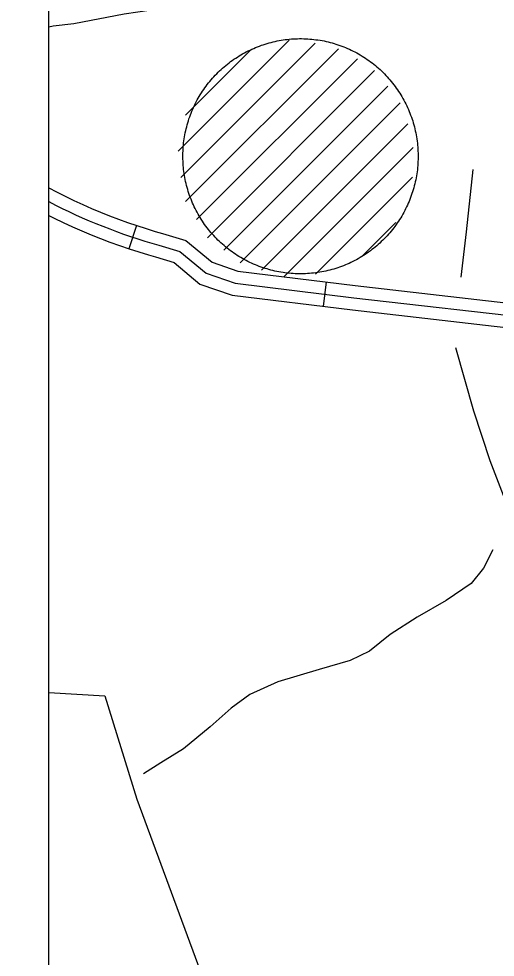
# Model space of a CAD drawing. Extents: x 3250478 to 3288318, y 788638 to 816472.
# Drawn here: x 3267859 to 3268442, y 807968 to 809116 of the extents above; entities that cross this region are included whole.
import ezdxf

# ---------------------------------------------------------------- set-up
doc = ezdxf.new("R2010")
doc.units = 0
for name, color, linetype in [('V-ANNO-SYMB', 7, 'Continuous'), ('V-DOMW-TANK', 7, 'Continuous'), ('V-ROAD-CNTR', 7, 'Continuous'), ('V-SITE-OTLN', 7, 'Continuous'), ('V-TOPO-SHOR', 7, 'Continuous')]:
    doc.layers.add(name, color=color, linetype=linetype)

msp = doc.modelspace()

# ---------------------------------------------------------------- linework, layer by layer
at = {"layer": 'V-ANNO-SYMB'}
msp.add_lwpolyline([(3254798.3, 807115.6), (3267896, 807115.6), (3267896, 812138.1), (3254798.3, 812138.1)], close=True, dxfattribs=at)
at = {"layer": 'V-DOMW-TANK'}
for p, q in [((3268054.3, 808954), (3268190.2, 809089.9)), ((3268057.3, 808921.6), (3268222, 809086.3)), ((3268063.2, 808892.2), (3268250.4, 809079.3)), ((3268063.2, 808998.2), (3268143.5, 809078.5)), ((3268076.6, 808870.2), (3268273.5, 809067.1)), ((3268089.9, 808848.1), (3268294.4, 809052.6)), ((3268109.9, 808832.8), (3268310.8, 809033.7)), ((3268129.9, 808817.4), (3268325.8, 809013.3)), ((3268156.2, 808808.4), (3268335.1, 808987.3)), ((3268183.6, 808800.4), (3268341.8, 808958.6)), ((3268222.2, 808803.6), (3268340.8, 808922.3)), ((3268279.6, 808825.8), (3268320.5, 808866.6))]:
    msp.add_line(p, q, dxfattribs=at)
for points in [[(3268137.6, 809075.5), (3268139.8, 809076.6), (3268142.1, 809077.7), (3268144.3, 809078.8), (3268146.6, 809079.8), (3268148.9, 809080.8), (3268151.3, 809081.7), (3268153.6, 809082.6), (3268156, 809083.5), (3268158.4, 809084.3), (3268160.7, 809085.1), (3268163.1, 809085.8), (3268165.6, 809086.5), (3268168, 809087.1), (3268170.4, 809087.7), (3268172.9, 809088.3), (3268175.3, 809088.8), (3268177.8, 809089.3), (3268180.3, 809089.7), (3268182.8, 809090.1), (3268185.2, 809090.5), (3268187.7, 809090.8), (3268190.2, 809091), (3268192.7, 809091.3), (3268195.2, 809091.4), (3268197.8, 809091.6), (3268200.3, 809091.6), (3268202.8, 809091.7), (3268205.3, 809091.7), (3268207.8, 809091.6), (3268210.3, 809091.5), (3268212.8, 809091.4), (3268215.3, 809091.2), (3268217.8, 809091), (3268220.3, 809090.7), (3268222.8, 809090.4), (3268225.3, 809090.1), (3268227.8, 809089.7), (3268230.3, 809089.3), (3268232.7, 809088.8), (3268235.2, 809088.2), (3268237.6, 809087.7), (3268240.1, 809087.1), (3268242.5, 809086.4), (3268244.9, 809085.7), (3268247.3, 809085), (3268249.7, 809084.2), (3268252.1, 809083.4), (3268254.4, 809082.5), (3268256.8, 809081.6), (3268259.1, 809080.7), (3268261.4, 809079.7), (3268263.7, 809078.7), (3268266, 809077.6), (3268268.2, 809076.5), (3268270.5, 809075.4), (3268272.7, 809074.2), (3268274.9, 809073), (3268277.1, 809071.7), (3268279.2, 809070.4), (3268281.3, 809069.1), (3268283.4, 809067.7), (3268285.5, 809066.3), (3268287.6, 809064.8), (3268289.6, 809063.4), (3268291.6, 809061.9), (3268293.6, 809060.3), (3268295.5, 809058.7), (3268297.5, 809057.1), (3268299.4, 809055.5), (3268301.2, 809053.8), (3268303.1, 809052.1), (3268304.9, 809050.3), (3268306.6, 809048.5), (3268308.4, 809046.7), (3268310.1, 809044.9), (3268311.8, 809043), (3268313.4, 809041.1), (3268315, 809039.2), (3268316.6, 809037.2), (3268318.2, 809035.3), (3268319.7, 809033.3), (3268321.1, 809031.2), (3268322.6, 809029.2), (3268324, 809027.1), (3268325.3, 809025), (3268326.7, 809022.8), (3268328, 809020.7), (3268329.2, 809018.5), (3268330.4, 809016.3), (3268331.6, 809014.1), (3268332.8, 809011.8), (3268333.9, 809009.6), (3268334.9, 809007.3), (3268335.9, 809005), (3268336.9, 809002.7), (3268337.8, 809000.4), (3268338.7, 808998), (3268339.6, 808995.7), (3268340.4, 808993.3), (3268341.2, 808990.9)], [(3268089.6, 808860.3), (3268088.1, 808862.3), (3268086.6, 808864.3), (3268085.2, 808866.4), (3268083.8, 808868.4), (3268082.4, 808870.6), (3268081.1, 808872.7), (3268079.8, 808874.8), (3268078.5, 808877), (3268077.3, 808879.2), (3268076.1, 808881.4), (3268075, 808883.7), (3268073.9, 808885.9), (3268072.9, 808888.2), (3268071.8, 808890.5), (3268070.9, 808892.8), (3268069.9, 808895.1), (3268069, 808897.5), (3268068.2, 808899.9), (3268067.3, 808902.2), (3268066.6, 808904.6), (3268065.8, 808907), (3268065.2, 808909.4), (3268064.5, 808911.9), (3268063.9, 808914.3), (3268063.3, 808916.8), (3268062.8, 808919.2), (3268062.3, 808921.7), (3268061.9, 808924.2), (3268061.5, 808926.6), (3268061.2, 808929.1), (3268060.9, 808931.6), (3268060.6, 808934.1), (3268060.4, 808936.6), (3268060.2, 808939.1), (3268060.1, 808941.6), (3268060, 808944.1), (3268060, 808946.7), (3268060, 808949.2), (3268060, 808951.7), (3268060.1, 808954.2), (3268060.2, 808956.7), (3268060.4, 808959.2), (3268060.6, 808961.7), (3268060.9, 808964.2), (3268061.2, 808966.7), (3268061.6, 808969.2), (3268062, 808971.7), (3268062.4, 808974.1), (3268062.9, 808976.6), (3268063.4, 808979.1), (3268064, 808981.5), (3268064.6, 808983.9), (3268065.2, 808986.4), (3268065.9, 808988.8), (3268066.7, 808991.2), (3268067.4, 808993.6), (3268068.3, 808995.9), (3268069.1, 808998.3), (3268070, 809000.6), (3268071, 809003), (3268072, 809005.3), (3268073, 809007.6), (3268074, 809009.9), (3268075.1, 809012.1), (3268076.3, 809014.4), (3268077.5, 809016.6), (3268078.7, 809018.8), (3268079.9, 809020.9), (3268081.2, 809023.1), (3268082.6, 809025.2), (3268083.9, 809027.3), (3268085.4, 809029.4), (3268086.8, 809031.5), (3268088.3, 809033.5), (3268089.8, 809035.5), (3268091.3, 809037.5), (3268092.9, 809039.4), (3268094.5, 809041.3), (3268096.2, 809043.2), (3268097.9, 809045.1), (3268099.6, 809046.9), (3268101.3, 809048.7), (3268103.1, 809050.5), (3268104.9, 809052.3), (3268106.8, 809054), (3268108.6, 809055.7), (3268110.5, 809057.3), (3268112.4, 809058.9), (3268114.4, 809060.5), (3268116.4, 809062), (3268118.4, 809063.5), (3268120.4, 809065), (3268122.5, 809066.5), (3268124.6, 809067.9), (3268126.7, 809069.2), (3268128.8, 809070.6), (3268131, 809071.8), (3268133.1, 809073.1), (3268135.3, 809074.3), (3268137.6, 809075.5)], [(3268341.2, 808990.9), (3268341.9, 808988.5), (3268342.6, 808986.1), (3268343.3, 808983.7), (3268343.9, 808981.2), (3268344.4, 808978.8), (3268345, 808976.3), (3268345.4, 808973.8), (3268345.9, 808971.4), (3268346.2, 808968.9), (3268346.6, 808966.4), (3268346.9, 808963.9), (3268347.2, 808961.4), (3268347.4, 808958.9), (3268347.5, 808956.4), (3268347.7, 808953.9), (3268347.8, 808951.4), (3268347.8, 808948.9), (3268347.8, 808946.4), (3268347.8, 808943.8), (3268347.7, 808941.3), (3268347.5, 808938.8), (3268347.4, 808936.3), (3268347.1, 808933.8), (3268346.9, 808931.3), (3268346.6, 808928.8), (3268346.2, 808926.3), (3268345.8, 808923.9), (3268345.4, 808921.4), (3268344.9, 808918.9), (3268344.4, 808916.5), (3268343.8, 808914), (3268343.2, 808911.6), (3268342.5, 808909.2), (3268341.8, 808906.7), (3268341.1, 808904.3), (3268340.3, 808902), (3268339.5, 808899.6), (3268338.6, 808897.2), (3268337.7, 808894.9), (3268336.8, 808892.5), (3268335.8, 808890.2), (3268334.8, 808887.9), (3268333.7, 808885.7), (3268332.6, 808883.4), (3268331.5, 808881.2), (3268330.3, 808879), (3268329.1, 808876.8), (3268327.8, 808874.6), (3268326.5, 808872.4), (3268325.2, 808870.3), (3268323.8, 808868.2), (3268322.4, 808866.1), (3268321, 808864.1), (3268319.5, 808862), (3268318, 808860), (3268316.4, 808858.1), (3268314.8, 808856.1), (3268313.2, 808854.2), (3268311.6, 808852.3), (3268309.9, 808850.4), (3268308.2, 808848.6), (3268306.4, 808846.8), (3268304.7, 808845), (3268302.8, 808843.3), (3268301, 808841.5), (3268299.1, 808839.9), (3268297.2, 808838.2), (3268295.3, 808836.6), (3268293.4, 808835), (3268291.4, 808833.5), (3268289.4, 808832), (3268287.3, 808830.5), (3268285.3, 808829.1), (3268283.2, 808827.7), (3268281.1, 808826.3), (3268279, 808825), (3268276.8, 808823.7), (3268274.6, 808822.4), (3268272.4, 808821.2), (3268270.2, 808820), (3268268, 808818.9), (3268265.7, 808817.8), (3268263.4, 808816.7), (3268261.1, 808815.7), (3268258.8, 808814.7), (3268256.5, 808813.8), (3268254.1, 808812.9), (3268251.8, 808812), (3268249.4, 808811.2), (3268247, 808810.5), (3268244.6, 808809.7), (3268242.2, 808809), (3268239.8, 808808.4), (3268237.3, 808807.8), (3268234.9, 808807.2), (3268232.4, 808806.7), (3268230, 808806.2), (3268227.5, 808805.8), (3268225, 808805.4), (3268222.5, 808805)], [(3268222.5, 808805), (3268220, 808804.7), (3268217.5, 808804.5), (3268215, 808804.3), (3268212.5, 808804.1), (3268210, 808804), (3268207.5, 808803.9), (3268205, 808803.8), (3268202.5, 808803.8), (3268200, 808803.9), (3268197.5, 808804), (3268194.9, 808804.1), (3268192.4, 808804.3), (3268189.9, 808804.5), (3268187.4, 808804.8), (3268184.9, 808805.1), (3268182.5, 808805.4), (3268180, 808805.8), (3268177.5, 808806.3), (3268175, 808806.8), (3268172.6, 808807.3), (3268170.1, 808807.8), (3268167.7, 808808.5), (3268165.3, 808809.1), (3268162.9, 808809.8), (3268160.5, 808810.5), (3268158.1, 808811.3), (3268155.7, 808812.1), (3268153.3, 808813), (3268151, 808813.9), (3268148.7, 808814.8), (3268146.4, 808815.8), (3268144.1, 808816.9), (3268141.8, 808817.9), (3268139.5, 808819), (3268137.3, 808820.2), (3268135.1, 808821.3), (3268132.9, 808822.6), (3268130.7, 808823.8), (3268128.6, 808825.1), (3268126.4, 808826.5), (3268124.3, 808827.8), (3268122.2, 808829.2), (3268120.2, 808830.7), (3268118.2, 808832.2), (3268116.1, 808833.7), (3268114.2, 808835.2), (3268112.2, 808836.8), (3268110.3, 808838.4), (3268108.4, 808840.1), (3268106.5, 808841.7), (3268104.7, 808843.5), (3268102.9, 808845.2), (3268101.1, 808847), (3268099.4, 808848.8), (3268097.7, 808850.6), (3268096, 808852.5), (3268094.3, 808854.4), (3268092.7, 808856.3), (3268091.2, 808858.3), (3268089.6, 808860.3)]]:
    msp.add_lwpolyline(points, dxfattribs=at)
at = {"layer": 'V-ROAD-CNTR'}
for p, q in [((3268003.3, 808862.9), (3267993.7, 808834.5)), ((3268235.3, 808793.9), (3268231.6, 808764.1))]:
    msp.add_line(p, q, dxfattribs=at)
for points in [[(3267896, 808909.2), (3267905.2, 808904.3), (3267915.8, 808898.9), (3267926.4, 808893.8), (3267937.3, 808888.8), (3267948.1, 808884), (3267959.1, 808879.3), (3267970, 808875), (3267981.2, 808870.7), (3267992.3, 808866.7), (3268003.5, 808862.9), (3268014.9, 808859.2), (3268026.2, 808855.8), (3268034.9, 808853.3), (3268063.5, 808844.7), (3268095.7, 808818), (3268127.2, 808807.1), (3268270.9, 808789.5), (3268501.2, 808763.2)], [(3267896, 808875.3), (3267902.5, 808872.1), (3267913.6, 808866.7), (3267924.9, 808861.4), (3267936.2, 808856.5), (3267947.6, 808851.6), (3267959.1, 808847), (3267970.7, 808842.6), (3267982.3, 808838.4), (3267994.1, 808834.4), (3268005.9, 808830.6), (3268017.8, 808827), (3268026.5, 808824.5), (3268049.1, 808817.7), (3268080.8, 808791.4), (3268120.4, 808777.8), (3268267.4, 808759.7), (3268497.8, 808733.4)], [(3268030.7, 808838.9), (3268056.3, 808831.2), (3268088.3, 808804.7), (3268123.8, 808792.5), (3268269.2, 808774.6), (3268499.5, 808748.3), (3268637.3, 808732.9)]]:
    msp.add_lwpolyline(points, dxfattribs=at)
msp.add_arc((3268217.9, 809508.4), 695.2, 242.4161, 254.3768, dxfattribs=at)
at = {"layer": 'V-SITE-OTLN'}
for p, q in [((3267896, 808291.5), (3267964.3, 808287.5)), ((3267964.3, 808287.5), (3268003.5, 808161.2)), ((3268003.5, 808161.2), (3268092.6, 807920.4))]:
    msp.add_line(p, q, dxfattribs=at)
at = {"layer": 'V-TOPO-SHOR'}
for points in [[(3267896, 809106.3), (3267901.1, 809107.2), (3267926.6, 809110.1), (3267988, 809121.9), (3268054.9, 809131.9), (3268104.3, 809145.2)], [(3268414.7, 808931.4), (3268406.8, 808855.1), (3268400.1, 808799.7)], [(3268393.7, 808713.9), (3268415.7, 808636.3), (3268435.7, 808575.3), (3268460, 808511.8)], [(3268439.5, 808466.2), (3268427.9, 808443.9), (3268412.8, 808424.8), (3268382.1, 808404), (3268346.5, 808383.7), (3268313.6, 808362.7), (3268288.2, 808342.1), (3268264.8, 808330.8), (3268226.6, 808319.9), (3268176.2, 808304.5), (3268142, 808289), (3268118.9, 808272.3), (3268093.2, 808249.7), (3268060.6, 808222.7), (3268032.9, 808205.7), (3268011.8, 808192)]]:
    msp.add_lwpolyline(points, dxfattribs=at)

doc.saveas('drawing.dxf')
